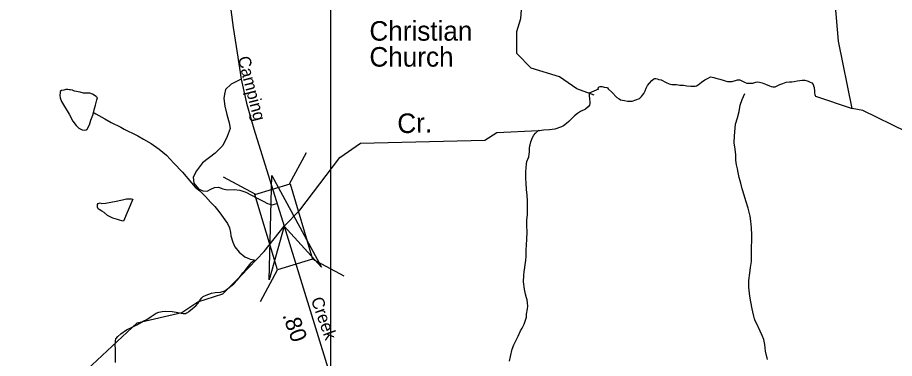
# Model space of a CAD drawing. Extents: x 2126262 to 2293712, y 749403 to 919119.
# Drawn here: x 2187286 to 2194027, y 837847 to 840465 of the extents above; entities that cross this region are included whole.
import ezdxf

# ---------------------------------------------------------------- set-up
doc = ezdxf.new("R2010")
doc.units = 0
for name, color, linetype in [('Exist Cultural Church Label', 7, 'Continuous'), ('Exist Hydrographic Creek Single Shore', 7, 'Continuous'), ('Exist Hydrographic Creek Single Shore Label', 7, 'Continuous'), ('Exist Hydrographic Misc Water Feature', 7, 'Continuous'), ('Exist Road Non-System Type 51', 7, 'Continuous'), ('Exist Road Secondary Mileage Hundredths English Label', 7, 'Continuous'), ('Exist Road Secondary Structure Standard Bridge Attributed CELL', 7, 'Continuous'), ('Exist Road Secondary Structure Standard Bridge CELL', 7, 'Continuous'), ('Exist Road Secondary Type 51 Attributed', 7, 'Continuous'), ('Exist Road Secondary Type 51 Label', 7, 'Continuous'), ('Map Preparation Inset Cut Line', 7, 'Continuous')]:
    doc.layers.add(name, color=color, linetype=linetype)

msp = doc.modelspace()

# ---------------------------------------------------------------- linework, layer by layer
at = {"layer": 'Exist Hydrographic Creek Single Shore'}
for points in [[(2191717.5, 839869.2), (2191584.5, 839917.9), (2191450.6, 840009.2), (2191233.4, 840076.1), (2191124.5, 840189.9), (2191123.5, 840357.2), (2191155.5, 840458.2), (2191163.5, 840589.3), (2190978.5, 840773.5), (2190978.5, 840855.6), (2191011.5, 840913.8), (2191001.5, 841032.2), (2190951.5, 841148.1), (2190972.9, 841414.9), (2190939.4, 841656.8), (2190855.5, 841747.1), (2190721.4, 841812.2), (2190629.5, 841896.1), (2190428.4, 841959.3), (2190368.5, 842209.9), (2190301.4, 842276.9), (2190193.4, 842298.7), (2190057.2, 842284.6), (2189610.3, 842394.9)], [(2191750.9, 839916.4), (2191746.8, 839922.4), (2191750.9, 839928.4), (2191756.6, 839932.4), (2191764.6, 839936.5), (2191778.5, 839934.6), (2191794.7, 839930.7), (2191814.8, 839926.8), (2191820.8, 839924.9), (2191826.7, 839919), (2191855, 839891.1), (2191893.4, 839851.5), (2191909.4, 839841.5), (2191921.3, 839833.7), (2191951.4, 839827.8), (2191973.3, 839824), (2191991.4, 839822.1), (2192011.3, 839824.3), (2192037.3, 839832.4), (2192065.4, 839844.6), (2192081, 839858.7), (2192089, 839868.8), (2192100.9, 839882.8), (2192110.7, 839902.9), (2192118.5, 839923), (2192128.6, 839943), (2192144.4, 839961.2), (2192160.4, 839981.2), (2192178, 839995.3), (2192184.1, 839997.4), (2192192.1, 839997.4), (2192202, 839995.5), (2192216.1, 839989.6), (2192232.1, 839985.7), (2192272.3, 839966), (2192294.3, 839956.1), (2192314.3, 839950.3), (2192350.2, 839950.5), (2192376.3, 839946.7), (2192404.4, 839946.9), (2192430.4, 839941.1), (2192462.4, 839939.3), (2192484.3, 839937.5), (2192494.4, 839939.5), (2192504.2, 839941.7), (2192518.4, 839947.7), (2192544.4, 839967.9), (2192568, 839986), (2192594, 840000.2), (2192611.9, 840010.3), (2192625.8, 840008.5), (2192637.7, 840004.5), (2192654.1, 839998.6), (2192674, 839994.8), (2192702.1, 839986.9), (2192726.1, 839979.1), (2192744.1, 839975.3), (2192764, 839973.4), (2192778, 839973.5), (2192820, 839985.8), (2192832.1, 839987.9), (2192838.1, 839987.9), (2192852, 839980), (2192878, 839966.2), (2192892, 839962.3), (2192918, 839960.5), (2192938.1, 839960.6), (2192960.1, 839968.8), (2192972.2, 839970.8), (2192988.2, 839968.9), (2193010.1, 839963.1), (2193034.1, 839953.3), (2193066.3, 839941.5), (2193078.4, 839935.6), (2193090.3, 839933.7), (2193108.3, 839933.8), (2193124.3, 839939.9), (2193146, 839950), (2193168, 839958.2), (2193180.1, 839964.3), (2193194, 839968.4), (2193220.1, 839970.5), (2193238.1, 839972.6), (2193255.7, 839974.8), (2193279.7, 839979), (2193299.8, 839981.1), (2193315.8, 839983.2), (2193327.7, 839985.3), (2193337.8, 839983.4), (2193363.8, 839977.5), (2193379.8, 839969.7), (2193390.1, 839963.7), (2193402.2, 839949.8), (2193406, 839933.8), (2193408.3, 839929.8), (2193412.4, 839897.9), (2193412.6, 839883.9), (2193414.7, 839873.9), (2193416.5, 839866), (2193420.6, 839862), (2193701.4, 839765.9)], [(2191750.9, 839916.4), (2191679.1, 839884), (2191679.3, 839862), (2191683.4, 839844), (2191685.7, 839812), (2191685.7, 839804), (2191681.6, 839791.9), (2191671.7, 839779.9), (2191651.8, 839761.7), (2191612, 839743.5), (2191590.1, 839727.4), (2191566.3, 839709.2), (2191552.4, 839695.2), (2191524.5, 839667), (2191504.8, 839652.8), (2191482.9, 839634.7), (2191466.9, 839626.6), (2191417, 839608.2), (2191395.1, 839606.1), (2191375, 839604), (2191329.1, 839599.6), (2191297.1, 839595.4), (2191291.1, 839597.3)], [(2194119.5, 839586.7), (2193784.5, 839751), (2193701.4, 839765.9)], [(2187783.4, 837726.3), (2188206.4, 838121.1), (2188547.4, 838199.3), (2188671.5, 838282.1), (2188862.4, 838343.7), (2189003.5, 838485.2), (2189182.2, 838669), (2189333.9, 838862.6), (2189456.4, 838986.6), (2189763.4, 839391.3), (2189921.5, 839499.6), (2190878.5, 839522.4), (2190970.5, 839582.8), (2191291.1, 839597.3)]]:
    msp.add_lwpolyline(points, dxfattribs=at)
at = {"layer": 'Exist Hydrographic Misc Water Feature'}
for points in [[(2193701.4, 839765.9), (2193597.5, 840283), (2193570.4, 840582.1), (2193734.4, 841024.9), (2193770.5, 841850.8)], [(2187869.2, 839733.7), (2187875, 839755.7), (2187884.8, 839791.7), (2187894.7, 839833.8), (2187900.4, 839849.9), (2187890.4, 839859.8), (2187862.3, 839877.5), (2187842.4, 839885.4), (2187792.3, 839885.1), (2187768.1, 839890.9), (2187724.1, 839898.6), (2187708.1, 839906.5), (2187692.1, 839910.4), (2187682, 839910.3), (2187672, 839912.2), (2187656, 839912.1), (2187642, 839908), (2187624, 839905.9), (2187614.1, 839897.8), (2187612.3, 839885.8), (2187610.2, 839869.9), (2187612.5, 839847.9), (2187622.8, 839819.9), (2187638.8, 839794), (2187681.4, 839724.4), (2187711.7, 839670.6), (2187736.2, 839636.8), (2187756, 839614.9), (2187772, 839607), (2187782.1, 839603.1), (2187798.1, 839599.2), (2187814.1, 839603.3), (2187820, 839607.3), (2187839.9, 839641.5), (2187849.5, 839677.6), (2187865.3, 839715.6), (2187869.2, 839733.7)], [(2193050.9, 837838), (2193036.3, 837903.9), (2193030, 837953.8), (2193021.6, 837993.8), (2193009.5, 838023.7), (2192995.3, 838057.6), (2192966.8, 838119.4), (2192956.8, 838137.3), (2192950.6, 838151.3), (2192946.5, 838173.2), (2192938.3, 838205.1), (2192932.2, 838227.1), (2192921.9, 838281), (2192915.4, 838324.9), (2192907.2, 838394.9), (2192906.5, 838444.8), (2192914.3, 838502.9), (2192919.9, 838546.9), (2192927.7, 838590.9), (2192927, 838659), (2192930.1, 838796.9), (2192927.9, 838850.9), (2192923.6, 838900.8), (2192917, 838940.8), (2192900.8, 839002.6), (2192884.4, 839058.5), (2192872.1, 839102.4), (2192855.9, 839150.3), (2192845.6, 839194.2), (2192833.1, 839238.1), (2192824.7, 839276), (2192820.8, 839304), (2192812.6, 839334), (2192808.3, 839369.9), (2192808.1, 839411.9), (2192801.6, 839453.9), (2192795.4, 839503.8), (2192797, 839555.8), (2192804.2, 839645.8), (2192820, 839693.9), (2192831.5, 839744), (2192841.3, 839792), (2192855.1, 839836.1), (2192876.8, 839882.2)], [(2187869.2, 839733.7), (2187873.3, 839733.7), (2187887.3, 839725.8), (2187909.2, 839713.9), (2187955.6, 839688.3), (2188005.8, 839658.6), (2188079.8, 839623.2), (2188104, 839609.3), (2188136, 839593.5), (2188168.4, 839577.8), (2188210.2, 839556.1), (2188254.5, 839530.3), (2188312.8, 839498.8), (2188375.1, 839455.2), (2188431.3, 839407.6), (2188487.9, 839346), (2188554.1, 839278.5), (2188622.8, 839197), (2188651.1, 839163.2), (2188687, 839133.5), (2188731.3, 839089.8), (2188769.8, 839048.1), (2188801.8, 839014.3), (2188832.4, 838974.5), (2188852.2, 838946.7), (2188878.5, 838912.9), (2188900.8, 838883), (2188915, 838849.2), (2188921.4, 838815.2), (2188925.7, 838789.2), (2188939.8, 838739.4), (2188956, 838703.5), (2188988.4, 838663.7), (2189032.5, 838628.1), (2189050.5, 838620.2), (2189074.5, 838610.3), (2189106.5, 838604.5)], [(2191067.2, 837826.3), (2191075, 837862.4), (2191088.8, 837918.4), (2191100.6, 837952.5), (2191114.4, 837976.6), (2191134.1, 838018.7), (2191151.9, 838058.8), (2191165.6, 838078.9), (2191181.2, 838111), (2191197, 838163.1), (2191198.9, 838187.1), (2191206.7, 838227.2), (2191208.5, 838249.2), (2191206.2, 838275.1), (2191202.1, 838297.1), (2191198, 838313), (2191189.8, 838341), (2191183.5, 838378.9), (2191175.3, 838434.9), (2191176.7, 838484.9), (2191180.6, 838514.9), (2191182.7, 838528.9), (2191188.4, 838565), (2191194.1, 838600.9), (2191195.8, 838632.9), (2191195.6, 838679), (2191197.2, 838718.9), (2191201.1, 838760.9), (2191202.6, 838819), (2191200.3, 838866.9), (2191199.9, 838910.9), (2191205.6, 838949), (2191205.2, 839006.9), (2191204.8, 839054.9), (2191202.6, 839102.9), (2191198.3, 839142.8), (2191196, 839194.8), (2191191.9, 839226.8), (2191193.3, 839280.7), (2191199.1, 839340.8), (2191200.9, 839358.8), (2191214.7, 839394.9), (2191218.3, 839414.9), (2191220.4, 839432.9), (2191222, 839460.9), (2191224.1, 839478.9), (2191225.7, 839489), (2191231.9, 839511), (2191243.6, 839543), (2191255.3, 839563.1), (2191267.4, 839577.2), (2191291.1, 839597.3)], [(2188171.9, 839069.9), (2188098.9, 838901.5), (2188086.8, 838903.4), (2188068.7, 838909.3), (2188054.8, 838913.2), (2188018.9, 838924.9), (2187976.5, 838944.6), (2187950.6, 838968.4), (2187932.4, 838978.3), (2187912.3, 838990.2), (2187906.3, 838996.1), (2187900.4, 839008.1), (2187900, 839030.1), (2187904.1, 839038.1), (2187920.1, 839042.2), (2187934, 839038.3), (2187962.1, 839040.5), (2188043.7, 839055), (2188079.8, 839063.3), (2188091.9, 839065.4), (2188123.9, 839073.6), (2188161.8, 839071.8), (2188171.9, 839069.9)], [(2188041.1, 837997.4), (2188057.1, 838015.5), (2188080.8, 838035.6), (2188122.5, 838067.9), (2188160.6, 838086.2), (2188202.2, 838104.4), (2188252.1, 838132.8), (2188280.2, 838147), (2188313.8, 838169.2), (2188351.7, 838195.4), (2188371.6, 838201.6), (2188397.6, 838207.8), (2188419.6, 838209.9), (2188473.5, 838208.3), (2188503.7, 838202.5), (2188543.6, 838194.8), (2188559.6, 838192.8), (2188575.6, 838193), (2188585.5, 838197), (2188593.5, 838201.1), (2188601.5, 838207.2), (2188631.4, 838231.3), (2188657.2, 838251.5), (2188673, 838271.7), (2188685.1, 838289.7), (2188690.9, 838299.7), (2188702.8, 838311.9), (2188712.8, 838321.9), (2188734.5, 838334.1), (2188776.6, 838348.4), (2188804.5, 838352.5), (2188844.7, 838356.8), (2188878.3, 838367), (2188900.2, 838381.2), (2188926.1, 838403.4), (2188948, 838419.5), (2188975.9, 838451.7), (2188999.5, 838479.9), (2189017.3, 838504), (2189039.3, 838530.1), (2189082.7, 838580.4), (2189106.5, 838604.5)], [(2188038.4, 837817.4), (2188038, 837867.4), (2188037.6, 837923.3), (2188035.5, 837945.3), (2188039.2, 837981.3), (2188041.1, 837997.4)]]:
    msp.add_lwpolyline(points, dxfattribs=at)
at = {"layer": 'Exist Road Non-System Type 51'}
msp.add_lwpolyline([(2189005.3, 839992.7), (2188927.9, 839952.7), (2188884, 839912.9), (2188875.6, 839876.6), (2188871.4, 839844.5), (2188878.4, 839784.4), (2188893.7, 839720.2), (2188912.6, 839657.2), (2188919.6, 839613.9), (2188897.3, 839551.1), (2188862.4, 839482.7), (2188805.9, 839424.7), (2188708.2, 839349.3), (2188660.8, 839289.3), (2188635.7, 839239), (2188641.3, 839192.9), (2188676.1, 839149.7), (2188711, 839134.3), (2188743.1, 839131.5), (2188771, 839146.9), (2188798.9, 839160.8), (2188831, 839162.2), (2188863.1, 839149.7), (2188896.6, 839141.3), (2188949.6, 839145.5), (2188995.6, 839139.9), (2189040.3, 839124.5), (2189127.9, 839077.5), (2189172.5, 839055.2), (2189207.4, 839037.1), (2189242.3, 839027.3), (2189279.5, 839038.3)], dxfattribs=at)
at = {"layer": 'Exist Road Secondary Structure Standard Bridge Attributed CELL'}
msp.add_lwpolyline([(2189220.2, 838451.7), (2189239.9, 839251.4), (2189622.7, 838548.9), (2189333.9, 838862.6)], close=True, dxfattribs=at)
at = {"layer": 'Exist Road Secondary Structure Standard Bridge CELL'}
for p, q in [((2189375.4, 839187), (2189506.3, 839430)), ((2189111.1, 839107.8), (2188868.1, 839238.7)), ((2189796.8, 838478.6), (2189553.8, 838609.5)), ((2189152.5, 838285.5), (2189283.4, 838528.4))]:
    msp.add_line(p, q, dxfattribs=at)
msp.add_lwpolyline([(2189283.4, 838528.4), (2189109.8, 839107.4), (2189380.3, 839188.5), (2189553.8, 838609.5)], close=True, dxfattribs=at)
at = {"layer": 'Exist Road Secondary Type 51 Attributed'}
for points in [[(2188913.6, 840623.9), (2188943.9, 840389.2), (2188974.6, 840195.1), (2189005.3, 839992.7), (2189045.8, 839808.4), (2189101.6, 839611.5), (2189333.9, 838862.6)], [(2189333.9, 838862.6), (2189691, 837707.6), (2189739.2, 837539.4), (2189796.4, 837353.6), (2189897.5, 837047.2), (2189951.9, 836934.1), (2190057.9, 836762.3), (2190161.9, 836602.4)]]:
    msp.add_lwpolyline(points, dxfattribs=at)
at = {"layer": 'Map Preparation Inset Cut Line'}
msp.add_lwpolyline([(2133630.5, 852884.6), (2189691.2, 852884.6), (2189691.2, 811054.9), (2164878.1, 811054.9), (2133665.4, 826054.8)], close=True, dxfattribs=at)

# ---------------------------------------------------------------- texts
at = {"layer": 'Exist Cultural Church Label'}
for s, p in [('Christian', (2189990.5, 840287.6)), ('Church', (2189990.5, 840088.4))]:
    msp.add_text(s, height=150, dxfattribs=at).set_placement(p)
at = {"layer": 'Exist Hydrographic Creek Single Shore Label'}
msp.add_text('Cr.', height=150, rotation=1.3659, dxfattribs=at).set_placement((2190206.8, 839576.7))
at = {"layer": 'Exist Road Secondary Mileage Hundredths English Label'}
msp.add_text('.80', height=125, rotation=289.74153, dxfattribs=at).set_placement((2189320.1, 838179.9))
at = {"layer": 'Exist Road Secondary Type 51 Label'}
for s, rotation, p in [('Camping', 284.48257, (2188977, 840155.6)), ('Creek', 289.74153, (2189539.1, 838299.5))]:
    msp.add_text(s, height=95, rotation=rotation, dxfattribs=at).set_placement(p)

doc.saveas('drawing.dxf')
